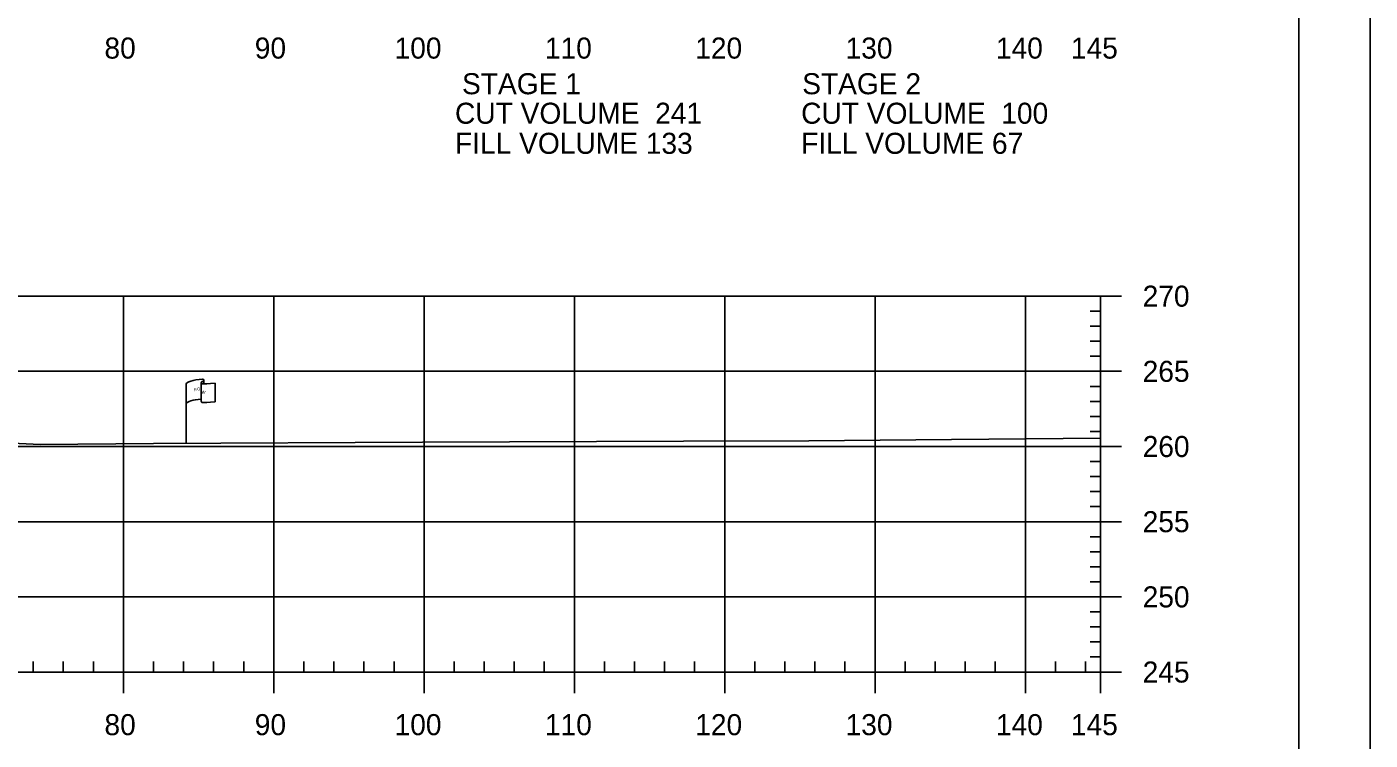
# Model space of a CAD drawing. Extents: x 1365647 to 1367999, y 387113 to 400173.
# Drawn here: x 1365967.7 to 1366057, y 389398.2 to 389445.7 of the extents above; entities that cross this region are included whole.
import ezdxf

# ---------------------------------------------------------------- set-up
doc = ezdxf.new("R2010")
doc.units = 0
for name, color, linetype in [('E_Existing ROW', 7, 'Continuous'), ('R_Axis', 7, 'Continuous'), ('R_Axis Annot', 7, 'Continuous'), ('R_Border', 7, 'Continuous'), ('R_Exist Surface', 7, 'Continuous'), ('R_Grid', 7, 'Continuous'), ('R_No Plot', 7, 'Continuous')]:
    doc.layers.add(name, color=color, linetype=linetype)

msp = doc.modelspace()

# ---------------------------------------------------------------- linework, layer by layer
at = {"layer": 'E_Existing ROW'}
for p, q in [((1365979.441, 389422.165), (1365979.441, 389421.924)), ((1365978.278, 389417.963), (1365978.278, 389421.914)), ((1365979.274, 389422.008), (1365979.274, 389421.995)), ((1365979.274, 389421.995), (1365979.274, 389420.768)), ((1365980.209, 389421.971), (1365980.209, 389420.731))]:
    msp.add_line(p, q, dxfattribs=at)
for centre, radius, start, end in [((1365979.363, 389422.165), 0.0783, 263.07118, 93.95638), ((1365979.351, 389422.009), 0.078, 88.6458, 274.28284), ((1365979.352, 389420.768), 0.0783, 180, 273.95638)]:
    msp.add_arc(centre, radius, start, end, dxfattribs=at)
for centre, major_axis, ratio, start_param, end_param in [((1365979.86, 389421.957), (-1.582, -0.043), 0.19887, 5.030368, 6.283185), ((1365980.568, 389422.073), (-1.227, -0.134), 0.052933, 0.159456, 1.268315), ((1365979.855, 389420.639), (-1.582, -0.043), 0.19887, 5.083035, 6.194897), ((1365980.568, 389420.833), (-1.227, -0.134), 0.052933, 0.159456, 1.268315)]:
    msp.add_ellipse(centre, major_axis=major_axis, ratio=ratio, start_param=start_param, end_param=end_param, dxfattribs=at)
at = {"layer": 'R_Axis'}
for p, q in [((1366039.095, 389402.759), (1366039.095, 389427.759)), ((1366040.495, 389427.759), (1366039.095, 389427.759)), ((1366039.095, 389426.759), (1366038.395, 389426.759)), ((1366039.095, 389425.759), (1366038.395, 389425.759)), ((1366039.095, 389424.759), (1366038.395, 389424.759)), ((1366039.095, 389423.759), (1366038.395, 389423.759)), ((1366040.495, 389422.759), (1366039.095, 389422.759)), ((1366039.095, 389421.759), (1366038.395, 389421.759)), ((1366039.095, 389420.759), (1366038.395, 389420.759)), ((1366039.095, 389419.759), (1366038.395, 389419.759)), ((1366039.095, 389418.759), (1366038.395, 389418.759)), ((1366040.495, 389417.759), (1366039.095, 389417.759)), ((1366039.095, 389416.759), (1366038.395, 389416.759)), ((1366039.095, 389415.759), (1366038.395, 389415.759)), ((1366039.095, 389414.759), (1366038.395, 389414.759)), ((1366039.095, 389413.759), (1366038.395, 389413.759)), ((1366040.495, 389412.759), (1366039.095, 389412.759)), ((1366039.095, 389411.759), (1366038.395, 389411.759)), ((1366039.095, 389410.759), (1366038.395, 389410.759)), ((1366039.095, 389409.759), (1366038.395, 389409.759)), ((1366039.095, 389408.759), (1366038.395, 389408.759)), ((1366040.495, 389407.759), (1366039.095, 389407.759)), ((1366039.095, 389406.759), (1366038.395, 389406.759)), ((1366039.095, 389405.759), (1366038.395, 389405.759)), ((1366039.095, 389404.759), (1366038.395, 389404.759)), ((1365968.095, 389402.759), (1365968.095, 389403.459)), ((1365970.095, 389402.759), (1365970.095, 389403.459)), ((1365972.095, 389402.759), (1365972.095, 389403.459)), ((1365976.095, 389402.759), (1365976.095, 389403.459)), ((1365978.095, 389402.759), (1365978.095, 389403.459)), ((1365980.095, 389402.759), (1365980.095, 389403.459)), ((1365982.095, 389402.759), (1365982.095, 389403.459)), ((1365986.095, 389402.759), (1365986.095, 389403.459)), ((1365988.095, 389402.759), (1365988.095, 389403.459)), ((1365990.095, 389402.759), (1365990.095, 389403.459)), ((1365992.095, 389402.759), (1365992.095, 389403.459)), ((1365996.095, 389402.759), (1365996.095, 389403.459)), ((1365998.095, 389402.759), (1365998.095, 389403.459)), ((1366000.095, 389402.759), (1366000.095, 389403.459)), ((1366002.095, 389402.759), (1366002.095, 389403.459)), ((1366006.095, 389402.759), (1366006.095, 389403.459)), ((1366008.095, 389402.759), (1366008.095, 389403.459)), ((1366010.095, 389402.759), (1366010.095, 389403.459)), ((1366012.095, 389402.759), (1366012.095, 389403.459)), ((1366016.095, 389402.759), (1366016.095, 389403.459)), ((1366018.095, 389402.759), (1366018.095, 389403.459)), ((1366020.095, 389402.759), (1366020.095, 389403.459)), ((1366022.095, 389402.759), (1366022.095, 389403.459)), ((1366026.095, 389402.759), (1366026.095, 389403.459)), ((1366028.095, 389402.759), (1366028.095, 389403.459)), ((1366030.095, 389402.759), (1366030.095, 389403.459)), ((1366032.095, 389402.759), (1366032.095, 389403.459)), ((1366036.095, 389402.759), (1366036.095, 389403.459)), ((1366038.095, 389402.759), (1366038.095, 389403.459)), ((1366039.095, 389403.759), (1366038.395, 389403.759)), ((1365749.095, 389402.759), (1366039.095, 389402.759)), ((1365974.095, 389401.359), (1365974.095, 389402.759)), ((1365984.095, 389401.359), (1365984.095, 389402.759)), ((1365994.095, 389401.359), (1365994.095, 389402.759)), ((1366004.095, 389401.359), (1366004.095, 389402.759)), ((1366014.095, 389401.359), (1366014.095, 389402.759)), ((1366024.095, 389401.359), (1366024.095, 389402.759)), ((1366034.095, 389401.359), (1366034.095, 389402.759)), ((1366039.095, 389401.359), (1366039.095, 389402.759)), ((1366040.495, 389402.759), (1366039.095, 389402.759))]:
    msp.add_line(p, q, dxfattribs=at)
at = {"layer": 'R_Border'}
msp.add_line((1366052.275, 389296.759), (1366052.275, 389502.219), dxfattribs=at)
at = {"layer": 'R_Exist Surface'}
msp.add_lwpolyline([(1365962.529, 389418.172), (1365968.554, 389417.892), (1365976.086, 389417.951), (1365993.986, 389418.049), (1366011.354, 389418.103), (1366019.686, 389418.128), (1366029.187, 389418.216), (1366039.095, 389418.309)], dxfattribs=at)
at = {"layer": 'R_Grid'}
for p, q in [((1365749.095, 389427.759), (1366039.095, 389427.759)), ((1365974.095, 389402.759), (1365974.095, 389427.759)), ((1365984.095, 389402.759), (1365984.095, 389427.759)), ((1365994.095, 389402.759), (1365994.095, 389427.759)), ((1366004.095, 389402.759), (1366004.095, 389427.759)), ((1366014.095, 389402.759), (1366014.095, 389427.759)), ((1366024.095, 389402.759), (1366024.095, 389427.759)), ((1366034.095, 389402.759), (1366034.095, 389427.759)), ((1366039.095, 389402.759), (1366039.095, 389427.759)), ((1365749.095, 389422.759), (1366039.095, 389422.759)), ((1365749.095, 389417.759), (1366039.095, 389417.759)), ((1365749.095, 389412.759), (1366039.095, 389412.759)), ((1365749.095, 389407.759), (1366039.095, 389407.759)), ((1365749.095, 389402.759), (1366039.095, 389402.759))]:
    msp.add_line(p, q, dxfattribs=at)
at = {"layer": 'R_No Plot'}
msp.add_lwpolyline([(1365723.687, 389506.113), (1366057.027, 389506.113), (1366057.027, 389292.776), (1365723.687, 389292.776)], close=True, dxfattribs=at)

# ---------------------------------------------------------------- texts
at = {"layer": 'E_Existing ROW'}
for s, height, rotation, p in [('R ', 0.2, 9.98841, (1365978.798, 389421.415)), (' O', 0.2, 9.98841, (1365978.943, 389421.46)), ('W', 0.2, 351.17882, (1365979.273, 389421.291)), ('DWB 11-9-07', 0.001, 90, (1365979.441, 389421.924)), ('DWB 11-9-07', 0.001, 5.07169, (1365980.199, 389420.73)), ('DWB 11-9-07', 0.001, 90, (1365978.278, 389417.963))]:
    msp.add_text(s, height=height, rotation=rotation, dxfattribs=at).set_placement(p)
at = {"layer": 'R_Axis Annot'}
for s, p in [('80', (1365972.833, 389443.559)), ('90', (1365982.833, 389443.559)), ('100', (1365992.133, 389443.559)), ('110', (1366002.133, 389443.559)), ('120', (1366012.133, 389443.559)), ('130', (1366022.133, 389443.559)), ('140', (1366032.133, 389443.559)), ('145', (1366037.121, 389443.559)), ('STAGE 1', (1365996.62, 389441.188)), ('STAGE 2', (1366019.248, 389441.188)), ('CUT VOLUME  241', (1365996.152, 389439.225)), ('CUT VOLUME  100', (1366019.178, 389439.225)), ('FILL VOLUME 133', (1365996.152, 389437.225)), ('FILL VOLUME 67', (1366019.178, 389437.225)), ('270', (1366041.895, 389427.059)), ('265', (1366041.895, 389422.059)), ('260', (1366041.895, 389417.059)), ('255', (1366041.895, 389412.059)), ('250', (1366041.895, 389407.059)), ('245', (1366041.895, 389402.059)), ('80', (1365972.833, 389398.559)), ('90', (1365982.833, 389398.559)), ('100', (1365992.133, 389398.559)), ('110', (1366002.133, 389398.559)), ('120', (1366012.133, 389398.559)), ('130', (1366022.133, 389398.559)), ('140', (1366032.133, 389398.559)), ('145', (1366037.121, 389398.559))]:
    msp.add_text(s, height=1.4, dxfattribs=at).set_placement(p)

doc.saveas('drawing.dxf')
